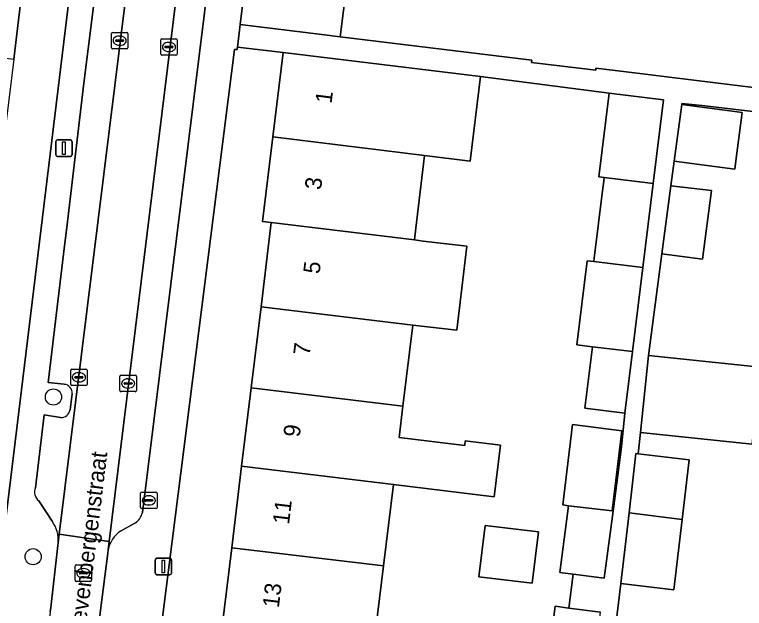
# Model space of a CAD drawing. Extents: x 158086 to 159499, y 382904 to 383981.
# Drawn here: x 158440.46 to 158484.67, y 383321.5 to 383357.47 of the extents above; entities that cross this region are included whole.
import ezdxf

# ---------------------------------------------------------------- set-up
doc = ezdxf.new("R2010")
doc.units = 0
for name, color, linetype in [('IMGEO_Boom', 7, 'Continuous'), ('IMGEO_Brandkraan', 7, 'Continuous'), ('IMGEO_Erf', 7, 'Continuous'), ('IMGEO_Kolk', 7, 'Continuous'), ('IMGEO_Lichtmast', 7, 'Continuous'), ('IMGEO_Openbare_ruimte_label', 7, 'Continuous'), ('IMGEO_Pand', 7, 'Continuous'), ('IMGEO_Pand_nummerreeks', 7, 'Continuous'), ('IMGEO_Parkeervlak_open', 7, 'Continuous'), ('IMGEO_Rijbaan_lokaal_open', 7, 'Continuous'), ('IMGEO_Rioolput', 7, 'Continuous'), ('IMGEO_Voetpad_open', 7, 'Continuous')]:
    doc.layers.add(name, color=color, linetype=linetype)

msp = doc.modelspace()

# ---------------------------------------------------------------- linework, layer by layer
at = {"layer": 'IMGEO_Boom'}
for centre in [(158442.812, 383334.305), (158441.582, 383324.63)]:
    msp.add_circle(centre, 0.489, dxfattribs=at)
at = {"layer": 'IMGEO_Brandkraan'}
for p, q in [((158448.089, 383327.618), (158448.089, 383328.47)), ((158448.164, 383328.544), (158449.016, 383328.544)), ((158448.577, 383328.324), (158448.602, 383328.324)), ((158449.09, 383328.47), (158449.09, 383327.618)), ((158448.348, 383328.038), (158448.348, 383328.05)), ((158448.786, 383328.001), (158448.388, 383328.001)), ((158448.391, 383328.087), (158448.789, 383328.087)), ((158448.832, 383328.05), (158448.832, 383328.038)), ((158449.016, 383327.544), (158448.164, 383327.544)), ((158448.6, 383327.764), (158448.575, 383327.764))]:
    msp.add_line(p, q, dxfattribs=at)
for points in [[(158448.089, 383327.618), (158448.089, 383328.47)], [(158448.164, 383328.544), (158449.016, 383328.544)], [(158449.09, 383328.47), (158449.09, 383327.618)], [(158449.016, 383327.544), (158448.164, 383327.544)]]:
    msp.add_lwpolyline(points, dxfattribs=at)
for centre, radius, start, end in [((158448.166, 383328.468), 0.0765, 91.552, 178.448), ((158448.166, 383328.468), 0.0765, 91.552, 178.448), ((158449.014, 383328.468), 0.0765, 1.552, 88.448), ((158449.014, 383328.468), 0.0765, 1.552, 88.448), ((158448.388, 383328.047), 0.0403, 85.8775, 175.7526), ((158448.385, 383328.037), 0.0366, 178.938, 274.7102), ((158448.789, 383328.044), 0.043, 264.8664, 352.4533), ((158448.793, 383328.049), 0.0386, 1.7309, 96.639), ((158448.166, 383327.62), 0.0765, 181.552, 268.448), ((158448.166, 383327.62), 0.0765, 181.552, 268.448), ((158449.014, 383327.62), 0.0765, 271.552, 358.448), ((158449.014, 383327.62), 0.0765, 271.552, 358.448)]:
    msp.add_arc(centre, radius, start, end, dxfattribs=at)
for centre, major_axis, ratio, start_param, end_param in [((158448.576, 383328.044), (-0.387, 0.002), 0.722429, 4.712389, 7.853982), ((158448.601, 383328.044), (-0.39, 0.002), 0.717154, 1.570796, 4.712389)]:
    msp.add_ellipse(centre, major_axis=major_axis, ratio=ratio, start_param=start_param, end_param=end_param, dxfattribs=at)
at = {"layer": 'IMGEO_Erf'}
for points in [[(158443.915, 383359.655), (158441.044, 383360.006), (158440.405, 383354.765), (158439.804, 383349.837), (158439.198, 383344.862), (158438.702, 383344.923), (158438.082, 383339.836), (158437.49, 383334.979), (158436.841, 383329.66), (158436.267, 383324.948), (158435.631, 383319.729), (158435.017, 383314.693), (158434.434, 383309.916), (158433.842, 383305.055), (158433.224, 383299.985), (158432.68, 383295.524), (158433.099, 383295.473), (158433.08, 383295.32), (158432.471, 383290.317), (158431.842, 383285.154), (158434.771, 383284.796)], [(158453.609, 383325.179), (158454.21, 383330.112), (158454.789, 383334.86), (158455.388, 383339.774), (158456.008, 383344.864), (158455.486, 383344.927), (158456.111, 383350.053), (158456.734, 383355.164), (158453.954, 383355.494), (158453.937, 383355.354), (158453.777, 383355.357), (158444.949, 383285.754), (158448.145, 383285.349), (158448.751, 383290.316), (158449.358, 383295.299), (158449.386, 383295.525), (158449.985, 383295.452), (158450.556, 383300.137), (158451.174, 383305.208), (158451.791, 383310.272), (158452.412, 383315.364), (158452.987, 383320.083)], [(158468.964, 383326.529), (158472.188, 383326.136), (158471.809, 383323.027), (158468.585, 383323.42)]]:
    msp.add_lwpolyline(points, close=True, dxfattribs=at)
for points in [[(158460.576, 383359.32), (158460.187, 383356.122), (158471.798, 383354.701), (158471.782, 383354.568), (158475.663, 383354.093), (158475.679, 383354.225), (158477.499, 383354.002), (158485.376, 383353.038)], [(158472.696, 383317.705), (158473.206, 383321.626), (158474.029, 383321.519), (158474.297, 383323.576), (158473.486, 383323.682), (158474.012, 383327.722), (158473.663, 383327.764), (158474.266, 383332.634), (158477.252, 383332.264), (158476.65, 383327.404), (158476.71, 383327.397), (158477.217, 383331.294), (158477.425, 383333.331), (158475.002, 383333.631), (158475.462, 383337.353), (158474.524, 383337.466), (158475.153, 383342.553), (158475.542, 383342.506), (158475.568, 383342.716), (158476.093, 383346.962), (158476.146, 383347.387), (158476.172, 383347.595), (158475.846, 383347.635), (158476.474, 383352.713), (158468.677, 383353.717), (158468.055, 383348.59), (158465.284, 383348.929), (158465.022, 383346.727), (158464.76, 383344.526), (158464.676, 383343.817), (158465.206, 383343.753), (158467.858, 383343.433), (158467.245, 383338.344), (158464.586, 383338.665), (158463.986, 383333.75), (158463.755, 383331.855), (158467.725, 383331.376), (158467.757, 383331.643), (158469.888, 383331.386), (158469.511, 383328.264), (158463.408, 383329.002), (158462.806, 383324.069), (158462.185, 383318.973)], [(158485.705, 383351.537), (158482.088, 383351.952), (158480.883, 383352.091), (158480.875, 383352.031), (158483.324, 383351.707), (158484.538, 383351.546), (158484.148, 383348.604), (158484.082, 383348.103), (158482.868, 383348.264), (158480.419, 383348.588), (158480.222, 383347.102), (158482.676, 383346.816), (158482.125, 383342.654), (158479.676, 383342.978), (158478.863, 383336.823), (158485.617, 383336.121)], [(158485.133, 383331.454), (158478.379, 383332.156), (158478.229, 383330.87), (158481.32, 383330.509), (158480.898, 383326.891), (158480.402, 383322.629), (158477.181, 383323.004), (158475.862, 383312.138)]]:
    msp.add_lwpolyline(points, dxfattribs=at)
at = {"layer": 'IMGEO_Kolk'}
for p, q in [((158446.323, 383355.462), (158446.323, 383356.314)), ((158446.398, 383356.388), (158447.25, 383356.388)), ((158446.811, 383356.168), (158446.836, 383356.168)), ((158447.324, 383356.314), (158447.324, 383355.462)), ((158446.582, 383355.882), (158446.582, 383355.894)), ((158447.02, 383355.845), (158446.622, 383355.845)), ((158446.625, 383355.931), (158447.023, 383355.931)), ((158447.066, 383355.894), (158447.066, 383355.882)), ((158449.309, 383355.077), (158449.309, 383355.929)), ((158449.384, 383356.003), (158450.236, 383356.003)), ((158449.797, 383355.783), (158449.822, 383355.783)), ((158450.31, 383355.929), (158450.31, 383355.077)), ((158447.25, 383355.388), (158446.398, 383355.388)), ((158446.834, 383355.608), (158446.809, 383355.608)), ((158449.568, 383355.497), (158449.568, 383355.509)), ((158450.006, 383355.46), (158449.608, 383355.46)), ((158449.611, 383355.546), (158450.009, 383355.546)), ((158449.82, 383355.223), (158449.795, 383355.223)), ((158450.052, 383355.509), (158450.052, 383355.497)), ((158450.236, 383355.003), (158449.384, 383355.003)), ((158443.856, 383335.07), (158443.856, 383335.922)), ((158443.931, 383335.996), (158444.783, 383335.996)), ((158444.344, 383335.776), (158444.369, 383335.776)), ((158444.857, 383335.922), (158444.857, 383335.07)), ((158444.115, 383335.49), (158444.115, 383335.502)), ((158444.553, 383335.453), (158444.155, 383335.453)), ((158444.158, 383335.539), (158444.556, 383335.539)), ((158444.599, 383335.502), (158444.599, 383335.49)), ((158446.836, 383334.702), (158446.836, 383335.554)), ((158446.911, 383335.628), (158447.763, 383335.628)), ((158447.324, 383335.408), (158447.349, 383335.408)), ((158447.837, 383335.554), (158447.837, 383334.702)), ((158444.783, 383334.996), (158443.931, 383334.996)), ((158444.367, 383335.216), (158444.342, 383335.216)), ((158447.095, 383335.122), (158447.095, 383335.134)), ((158447.533, 383335.085), (158447.135, 383335.085)), ((158447.138, 383335.171), (158447.536, 383335.171)), ((158447.579, 383335.134), (158447.579, 383335.122)), ((158447.763, 383334.628), (158446.911, 383334.628)), ((158447.347, 383334.848), (158447.322, 383334.848))]:
    msp.add_line(p, q, dxfattribs=at)
for points in [[(158446.323, 383355.462), (158446.323, 383356.314)], [(158446.398, 383356.388), (158447.25, 383356.388)], [(158447.324, 383356.314), (158447.324, 383355.462)], [(158449.309, 383355.077), (158449.309, 383355.929)], [(158449.384, 383356.003), (158450.236, 383356.003)], [(158450.31, 383355.929), (158450.31, 383355.077)], [(158447.25, 383355.388), (158446.398, 383355.388)], [(158450.236, 383355.003), (158449.384, 383355.003)], [(158443.856, 383335.07), (158443.856, 383335.922)], [(158443.931, 383335.996), (158444.783, 383335.996)], [(158444.857, 383335.922), (158444.857, 383335.07)], [(158446.836, 383334.702), (158446.836, 383335.554)], [(158446.911, 383335.628), (158447.763, 383335.628)], [(158447.837, 383335.554), (158447.837, 383334.702)], [(158444.783, 383334.996), (158443.931, 383334.996)], [(158447.763, 383334.628), (158446.911, 383334.628)]]:
    msp.add_lwpolyline(points, dxfattribs=at)
for centre, radius, start, end in [((158446.4, 383356.312), 0.0765, 91.552, 178.448), ((158446.4, 383356.312), 0.0765, 91.552, 178.448), ((158447.248, 383356.312), 0.0765, 1.552, 88.448), ((158447.248, 383356.312), 0.0765, 1.552, 88.448), ((158446.622, 383355.891), 0.0403, 85.8775, 175.7526), ((158446.619, 383355.881), 0.0366, 178.938, 274.7102), ((158447.023, 383355.888), 0.043, 264.8664, 352.4533), ((158447.027, 383355.893), 0.0386, 1.7309, 96.639), ((158449.386, 383355.927), 0.0765, 91.552, 178.448), ((158449.386, 383355.927), 0.0765, 91.552, 178.448), ((158450.234, 383355.927), 0.0765, 1.552, 88.448), ((158450.234, 383355.927), 0.0765, 1.552, 88.448), ((158446.4, 383355.464), 0.0765, 181.552, 268.448), ((158446.4, 383355.464), 0.0765, 181.552, 268.448), ((158447.248, 383355.464), 0.0765, 271.552, 358.448), ((158447.248, 383355.464), 0.0765, 271.552, 358.448), ((158449.608, 383355.506), 0.0403, 85.8775, 175.7526), ((158449.605, 383355.496), 0.0366, 178.938, 274.7102), ((158450.009, 383355.503), 0.043, 264.8664, 352.4533), ((158450.013, 383355.508), 0.0386, 1.7309, 96.639), ((158449.386, 383355.079), 0.0765, 181.552, 268.448), ((158449.386, 383355.079), 0.0765, 181.552, 268.448), ((158450.234, 383355.079), 0.0765, 271.552, 358.448), ((158450.234, 383355.079), 0.0765, 271.552, 358.448), ((158443.933, 383335.92), 0.0765, 91.552, 178.448), ((158443.933, 383335.92), 0.0765, 91.552, 178.448), ((158444.781, 383335.92), 0.0765, 1.552, 88.448), ((158444.781, 383335.92), 0.0765, 1.552, 88.448), ((158444.155, 383335.499), 0.0403, 85.8775, 175.7526), ((158444.152, 383335.489), 0.0366, 178.938, 274.7102), ((158444.556, 383335.496), 0.043, 264.8664, 352.4533), ((158444.56, 383335.501), 0.0386, 1.7309, 96.639), ((158446.913, 383335.552), 0.0765, 91.552, 178.448), ((158446.913, 383335.552), 0.0765, 91.552, 178.448), ((158447.761, 383335.552), 0.0765, 1.552, 88.448), ((158447.761, 383335.552), 0.0765, 1.552, 88.448), ((158443.933, 383335.072), 0.0765, 181.552, 268.448), ((158443.933, 383335.072), 0.0765, 181.552, 268.448), ((158444.781, 383335.072), 0.0765, 271.552, 358.448), ((158444.781, 383335.072), 0.0765, 271.552, 358.448), ((158447.135, 383335.131), 0.0403, 85.8775, 175.7526), ((158447.132, 383335.121), 0.0366, 178.938, 274.7102), ((158447.536, 383335.128), 0.043, 264.8664, 352.4533), ((158447.54, 383335.133), 0.0386, 1.7309, 96.639), ((158446.913, 383334.704), 0.0765, 181.552, 268.448), ((158446.913, 383334.704), 0.0765, 181.552, 268.448), ((158447.761, 383334.704), 0.0765, 271.552, 358.448), ((158447.761, 383334.704), 0.0765, 271.552, 358.448)]:
    msp.add_arc(centre, radius, start, end, dxfattribs=at)
for centre, major_axis, ratio, start_param, end_param in [((158446.81, 383355.888), (-0.387, 0.002), 0.722429, 4.712389, 7.853982), ((158446.835, 383355.888), (-0.39, 0.002), 0.717154, 1.570796, 4.712389), ((158449.796, 383355.503), (-0.387, 0.002), 0.722429, 4.712389, 7.853982), ((158449.821, 383355.503), (-0.39, 0.002), 0.717154, 1.570796, 4.712389), ((158444.343, 383335.496), (-0.387, 0.002), 0.722429, 4.712389, 7.853982), ((158444.368, 383335.496), (-0.39, 0.002), 0.717154, 1.570796, 4.712389), ((158447.323, 383335.128), (-0.387, 0.002), 0.722429, 4.712389, 7.853982), ((158447.348, 383335.128), (-0.39, 0.002), 0.717154, 1.570796, 4.712389)]:
    msp.add_ellipse(centre, major_axis=major_axis, ratio=ratio, start_param=start_param, end_param=end_param, dxfattribs=at)
at = {"layer": 'IMGEO_Lichtmast'}
for p, q in [((158442.949, 383348.977), (158442.949, 383349.777)), ((158442.949, 383349.777), (158442.949, 383348.977)), ((158443.049, 383349.877), (158443.839, 383349.877)), ((158443.839, 383349.877), (158443.049, 383349.877)), ((158443.939, 383349.777), (158443.939, 383348.977)), ((158443.939, 383348.977), (158443.939, 383349.777)), ((158443.839, 383348.877), (158443.049, 383348.877)), ((158443.049, 383348.877), (158443.839, 383348.877)), ((158448.978, 383323.637), (158448.978, 383324.437)), ((158448.978, 383324.437), (158448.978, 383323.637)), ((158449.078, 383324.537), (158449.868, 383324.537)), ((158449.868, 383324.537), (158449.078, 383324.537)), ((158449.968, 383324.437), (158449.968, 383323.637)), ((158449.968, 383323.637), (158449.968, 383324.437)), ((158449.868, 383323.537), (158449.078, 383323.537)), ((158449.078, 383323.537), (158449.868, 383323.537))]:
    msp.add_line(p, q, dxfattribs=at)
for points in [[(158443.369, 383349.752), (158443.519, 383349.752), (158443.519, 383349.002), (158443.369, 383349.002), (158443.369, 383349.752)], [(158449.398, 383324.412), (158449.548, 383324.412), (158449.548, 383323.662), (158449.398, 383323.662), (158449.398, 383324.412)]]:
    msp.add_lwpolyline(points, dxfattribs=at)
for centre, start, end in [((158443.049, 383349.777), 90, 180), ((158443.049, 383349.777), 90, 180), ((158443.839, 383349.777), 0, 90), ((158443.839, 383349.777), 360, 90), ((158443.049, 383348.977), 180, 270), ((158443.049, 383348.977), 180, 270), ((158443.839, 383348.977), 270, 0), ((158443.839, 383348.977), 270, 0), ((158449.078, 383324.437), 90, 180), ((158449.078, 383324.437), 90, 180), ((158449.868, 383324.437), 0, 90), ((158449.868, 383324.437), 360, 90), ((158449.078, 383323.637), 180, 270), ((158449.078, 383323.637), 180, 270), ((158449.868, 383323.637), 270, 0), ((158449.868, 383323.637), 270, 0)]:
    msp.add_arc(centre, 0.1, start, end, dxfattribs=at)
at = {"layer": 'IMGEO_Pand'}
for points in [[(158462.555, 383375.593), (158462.612, 383376.059), (158462.39, 383376.086), (158461.873, 383376.15), (158457.48, 383376.694), (158456.148, 383375.655), (158455.317, 383368.932), (158455.226, 383368.199), (158455.513, 383368.163), (158454.117, 383356.872), (158459.08, 383356.259), (158460.187, 383356.122), (158460.576, 383359.32), (158461.113, 383363.733)], [(158431.211, 383355.888), (158440.405, 383354.765), (158441.044, 383360.006), (158436.081, 383360.611), (158431.836, 383361.059)], [(158456.111, 383350.053), (158465.284, 383348.929), (158468.055, 383348.59), (158468.677, 383353.717), (158456.734, 383355.164)], [(158479.772, 383352.305), (158476.474, 383352.713), (158475.846, 383347.635), (158476.172, 383347.595), (158479.144, 383347.231)], [(158483.324, 383351.707), (158480.875, 383352.031), (158480.419, 383348.588), (158482.868, 383348.264), (158484.082, 383348.103), (158484.148, 383348.604), (158484.538, 383351.546)], [(158465.284, 383348.929), (158456.111, 383350.053), (158455.486, 383344.927), (158456.008, 383344.864), (158464.676, 383343.817), (158464.76, 383344.526), (158465.022, 383346.727)], [(158479.144, 383347.231), (158476.172, 383347.595), (158476.146, 383347.387), (158476.093, 383346.962), (158475.568, 383342.716), (158475.542, 383342.506), (158478.516, 383342.147)], [(158482.676, 383346.816), (158480.222, 383347.102), (158479.676, 383342.978), (158482.125, 383342.654)], [(158467.858, 383343.433), (158465.206, 383343.753), (158464.676, 383343.817), (158456.008, 383344.864), (158455.388, 383339.774), (158464.586, 383338.665), (158467.245, 383338.344)], [(158478.516, 383342.147), (158475.542, 383342.506), (158475.153, 383342.553), (158474.524, 383337.466), (158475.462, 383337.353), (158477.887, 383337.06)], [(158455.388, 383339.774), (158454.789, 383334.86), (158463.986, 383333.75), (158464.586, 383338.665)], [(158477.887, 383337.06), (158475.462, 383337.353), (158475.002, 383333.631), (158477.425, 383333.331)], [(158478.379, 383332.156), (158485.133, 383331.454), (158485.617, 383336.121), (158478.863, 383336.823)], [(158463.755, 383331.855), (158463.986, 383333.75), (158454.789, 383334.86), (158454.21, 383330.112), (158463.408, 383329.002), (158469.511, 383328.264), (158469.888, 383331.386), (158467.757, 383331.643), (158467.725, 383331.376)], [(158473.663, 383327.764), (158474.012, 383327.722), (158476.65, 383327.404), (158477.252, 383332.264), (158474.266, 383332.634)], [(158481.32, 383330.509), (158478.229, 383330.87), (158478.099, 383330.885), (158477.679, 383327.28), (158480.898, 383326.891)], [(158463.408, 383329.002), (158454.21, 383330.112), (158453.609, 383325.179), (158462.806, 383324.069)], [(158476.71, 383327.397), (158476.65, 383327.404), (158474.012, 383327.722), (158473.486, 383323.682), (158474.297, 383323.576), (158476.181, 383323.331)], [(158477.679, 383327.28), (158477.181, 383323.004), (158480.402, 383322.629), (158480.898, 383326.891)], [(158468.964, 383326.529), (158468.585, 383323.42), (158471.809, 383323.027), (158472.188, 383326.136)], [(158462.185, 383318.973), (158462.806, 383324.069), (158453.609, 383325.179), (158452.987, 383320.083)], [(158475.96, 383321.267), (158474.029, 383321.519), (158473.206, 383321.626), (158472.696, 383317.705), (158475.453, 383317.372)]]:
    msp.add_lwpolyline(points, close=True, dxfattribs=at)
at = {"layer": 'IMGEO_Parkeervlak_open'}
for points in [[(158443.099, 383325.475), (158443.166, 383326.005), (158449.915, 383380.52)], [(158452.917, 383380.115), (158446.195, 383325.557), (158446.135, 383325.054)], [(158447.689, 383377.833), (158447.092, 383372.795), (158446.825, 383370.794), (158445.911, 383363.477), (158445.693, 383361.529), (158444.921, 383355.387), (158444.651, 383353.313), (158443.669, 383344.914), (158443.422, 383342.946), (158442.49, 383335.192), (158443.468, 383335.072)], [(158448.202, 383327.311), (158454.363, 383376.955)], [(158443.947, 383334.505), (158443.821, 383333.525)], [(158443.24, 383333.063), (158442.249, 383333.218), (158441.722, 383328.813)], [(158441.922, 383328.006), (158442.727, 383326.781)], [(158446.875, 383326.174), (158447.743, 383326.67)]]:
    msp.add_lwpolyline(points, dxfattribs=at)
for centre, radius, start, end in [((158443.427, 383334.551), 0.522, 354.9254, 85.4567), ((158443.279, 383333.61), 0.548, 265.8729, 351.1092), ((158442.388, 383328.55), 0.716, 158.4289, 229.4096), ((158447.225, 383327.526), 1.001, 301.1969, 347.5926), ((158441.167, 383325.631), 1.938, 355.3955, 36.4026), ((158447.811, 383324.751), 1.703, 123.3356, 169.7578)]:
    msp.add_arc(centre, radius, start, end, dxfattribs=at)
at = {"layer": 'IMGEO_Rijbaan_lokaal_open'}
for points in [[(158443.166, 383326.005), (158446.195, 383325.557), (158452.917, 383380.115), (158449.915, 383380.52)], [(158443.166, 383326.005), (158443.099, 383325.475), (158443.079, 383325.309), (158442.648, 383321.561), (158442.615, 383321.298), (158442.568, 383320.923), (158445.576, 383320.606), (158445.598, 383320.783), (158445.652, 383321.227), (158446.111, 383324.852), (158446.135, 383325.054), (158446.195, 383325.557)]]:
    msp.add_lwpolyline(points, close=True, dxfattribs=at)
at = {"layer": 'IMGEO_Rioolput'}
for p, q in [((158444.122, 383323.21), (158444.122, 383324.062)), ((158444.197, 383324.136), (158445.049, 383324.136)), ((158444.61, 383323.916), (158444.635, 383323.916)), ((158445.123, 383324.062), (158445.123, 383323.21)), ((158444.381, 383323.63), (158444.381, 383323.642)), ((158444.819, 383323.593), (158444.421, 383323.593)), ((158444.424, 383323.679), (158444.822, 383323.679)), ((158444.633, 383323.356), (158444.608, 383323.356)), ((158444.865, 383323.642), (158444.865, 383323.63)), ((158445.049, 383323.136), (158444.197, 383323.136))]:
    msp.add_line(p, q, dxfattribs=at)
for points in [[(158444.122, 383323.21), (158444.122, 383324.062)], [(158444.197, 383324.136), (158445.049, 383324.136)], [(158445.123, 383324.062), (158445.123, 383323.21)], [(158445.049, 383323.136), (158444.197, 383323.136)]]:
    msp.add_lwpolyline(points, dxfattribs=at)
for centre, radius, start, end in [((158444.199, 383324.06), 0.0765, 91.552, 178.448), ((158444.199, 383324.06), 0.0765, 91.552, 178.448), ((158445.047, 383324.06), 0.0765, 1.552, 88.448), ((158445.047, 383324.06), 0.0765, 1.552, 88.448), ((158444.421, 383323.639), 0.0403, 85.8775, 175.7526), ((158444.418, 383323.629), 0.0366, 178.938, 274.7102), ((158444.822, 383323.636), 0.043, 264.8664, 352.4533), ((158444.826, 383323.641), 0.0386, 1.7309, 96.639), ((158444.199, 383323.212), 0.0765, 181.552, 268.448), ((158444.199, 383323.212), 0.0765, 181.552, 268.448), ((158445.047, 383323.212), 0.0765, 271.552, 358.448), ((158445.047, 383323.212), 0.0765, 271.552, 358.448)]:
    msp.add_arc(centre, radius, start, end, dxfattribs=at)
for centre, major_axis, ratio, start_param, end_param in [((158444.609, 383323.636), (-0.387, 0.002), 0.722429, 4.712389, 7.853982), ((158444.634, 383323.636), (-0.39, 0.002), 0.717154, 1.570796, 4.712389)]:
    msp.add_ellipse(centre, major_axis=major_axis, ratio=ratio, start_param=start_param, end_param=end_param, dxfattribs=at)
at = {"layer": 'IMGEO_Voetpad_open'}
for points in [[(158449.976, 383381.426), (158446.838, 383381.803), (158446.064, 383377.253), (158444.131, 383361.431), (158443.915, 383359.655), (158434.771, 383284.796), (158434.645, 383283.761), (158433.917, 383277.832), (158432.864, 383268.845), (158432.372, 383264.887), (158435.641, 383264.507)], [(158443.468, 383335.072), (158442.49, 383335.192), (158443.422, 383342.946), (158443.669, 383344.914), (158444.651, 383353.313), (158444.921, 383355.387), (158445.693, 383361.529), (158445.911, 383363.477), (158446.825, 383370.794), (158447.092, 383372.795), (158447.689, 383377.833)], [(158454.363, 383376.955), (158448.202, 383327.311)], [(158438.654, 383264.131), (158442.228, 383263.707), (158442.705, 383267.65), (158443.817, 383276.596), (158444.304, 383280.544), (158444.825, 383284.777), (158444.949, 383285.754), (158453.777, 383355.357), (158453.937, 383355.354), (158453.954, 383355.494), (158454.117, 383356.872), (158455.513, 383368.163)], [(158485.376, 383353.038), (158477.499, 383354.002), (158475.679, 383354.225), (158475.663, 383354.093), (158471.782, 383354.568), (158471.798, 383354.701), (158460.187, 383356.122), (158459.08, 383356.259), (158454.117, 383356.872), (158453.954, 383355.494), (158456.734, 383355.164), (158468.677, 383353.717), (158476.474, 383352.713), (158479.772, 383352.305), (158479.144, 383347.231), (158478.516, 383342.147), (158477.887, 383337.06), (158477.425, 383333.331), (158477.217, 383331.294), (158476.71, 383327.397), (158476.181, 383323.331), (158474.297, 383323.576), (158474.029, 383321.519), (158475.96, 383321.267)], [(158475.862, 383312.138), (158477.181, 383323.004), (158477.679, 383327.28), (158478.099, 383330.885), (158478.229, 383330.87), (158478.379, 383332.156), (158478.863, 383336.823), (158479.676, 383342.978), (158480.222, 383347.102), (158480.419, 383348.588), (158480.875, 383352.031), (158480.883, 383352.091), (158482.088, 383351.952), (158485.705, 383351.537)], [(158443.821, 383333.525), (158443.947, 383334.505)], [(158441.722, 383328.813), (158442.249, 383333.218), (158443.24, 383333.063)], [(158442.727, 383326.781), (158441.922, 383328.006)], [(158447.743, 383326.67), (158446.875, 383326.174)], [(158442.615, 383321.298), (158442.648, 383321.561), (158443.079, 383325.309), (158443.099, 383325.475)], [(158446.135, 383325.054), (158446.111, 383324.852), (158445.652, 383321.227), (158445.598, 383320.783)]]:
    msp.add_lwpolyline(points, dxfattribs=at)
for centre, radius, start, end in [((158443.427, 383334.551), 0.522, 354.9254, 85.4567), ((158443.279, 383333.61), 0.548, 265.8729, 351.1092), ((158442.388, 383328.55), 0.716, 158.4289, 229.4096), ((158447.225, 383327.526), 1.001, 301.1969, 347.5926), ((158441.167, 383325.631), 1.938, 355.3955, 36.4026), ((158447.811, 383324.751), 1.703, 123.3356, 169.7578)]:
    msp.add_arc(centre, radius, start, end, dxfattribs=at)

# ---------------------------------------------------------------- texts
at = {"layer": 'IMGEO_Openbare_ruimte_label'}
msp.add_text('Zevenbergenstraat', height=1, rotation=82.9957, dxfattribs=at).set_placement((158444.714, 383319.79))
at = {"layer": 'IMGEO_Pand_nummerreeks'}
for s, rotation, p in [('1', 83.0493, (158459.658, 383352.048)), ('3', 83.0502, (158459.021, 383346.816)), ('5', 83.0502, (158458.93, 383341.724)), ('7', 83.0503, (158458.327, 383336.782)), ('9', 83.0502, (158457.725, 383331.841)), ('11', 83.0503, (158457.081, 383326.556)), ('13', 83.0503, (158456.464, 383321.502))]:
    msp.add_text(s, height=1, rotation=rotation, dxfattribs=at).set_placement(p)

doc.saveas('drawing.dxf')
